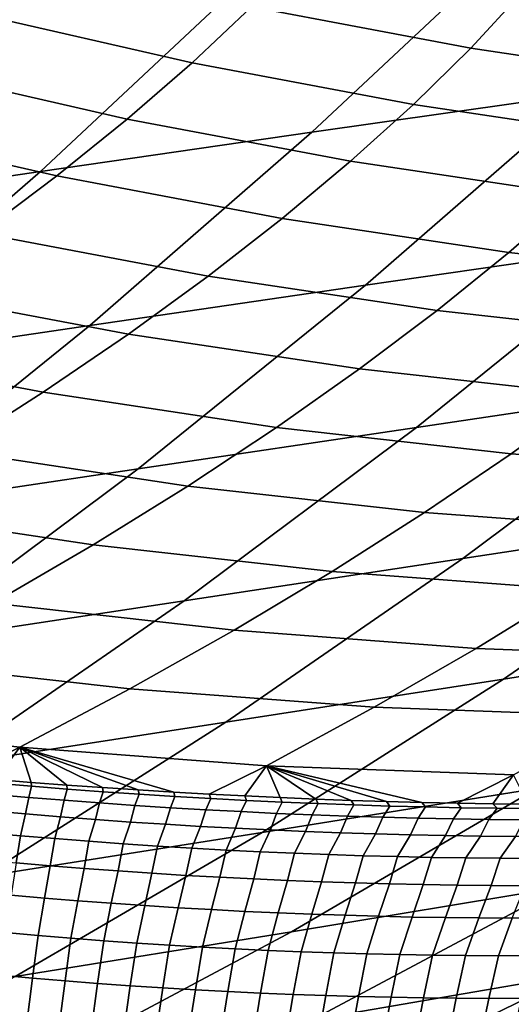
# Model space of a CAD drawing. Header units: metres. Extents: x -240 to 45, y -77 to 27.
# Tile 979 of 1056: x 20.72 to 22.32, y -22.56 to -19.37. Entities that reach past the tile are written whole.
import ezdxf

# ---------------------------------------------------------------- set-up
doc = ezdxf.new("R2010")
doc.units = ezdxf.units.M
doc.layers.add('solid_102011X2', color=7, linetype='CONTINUOUS')

msp = doc.modelspace()

# ---------------------------------------------------------------- linework, layer by layer
at = {"layer": 'solid_102011X2'}
for points in [[(21.311005, -18.637974, 8.259282), (20.628498, -19.326551, 8.418805), (19.787127, -19.450459, 4.270926), (20.474562, -18.757401, 4.113002)], [(23.250963, -18.957878, 20.984915), (22.558233, -19.607409, 21.14979), (21.668545, -19.734016, 16.941023), (22.365698, -19.080284, 16.775188)], [(22.365698, -19.080284, 16.775188), (21.668545, -19.734016, 16.941023), (20.787968, -19.861137, 12.75264), (21.489767, -19.203169, 12.5867)], [(22.349413, -19.280239, 182.865387), (21.644665, -19.147478, 182.885834), (21.473021, -19.327042, 178.604691), (22.18413, -19.46105, 178.580597)], [(21.473021, -19.327042, 178.604691), (20.767309, -19.166636, 178.628616), (20.568497, -19.346191, 174.350555), (21.280674, -19.508104, 174.323227)], [(21.489767, -19.203169, 12.5867), (20.787968, -19.861137, 12.75264), (19.921822, -19.988798, 8.583977), (20.628498, -19.326551, 8.418805)], [(23.058548, -19.386652, 182.844803), (22.349413, -19.280239, 182.865387), (22.18413, -19.46105, 178.580597), (22.899666, -19.568464, 178.556351)], [(21.280674, -19.508104, 174.323227), (20.568497, -19.346191, 174.350555), (20.350969, -19.527533, 170.072647), (21.069786, -19.690968, 170.042053)], [(22.18413, -19.46105, 178.580597), (21.473021, -19.327042, 178.604691), (21.280674, -19.508104, 174.323227), (21.998297, -19.643372, 174.2957)], [(23.451708, -19.481287, 25.379599), (22.740513, -20.100035, 25.548038), (21.842709, -20.230154, 21.320091), (22.558233, -19.607409, 21.14979)], [(22.899666, -19.568464, 178.556351), (22.18413, -19.46105, 178.580597), (21.998297, -19.643372, 174.2957), (22.72039, -19.751797, 174.26799)], [(21.998297, -19.643372, 174.2957), (21.280674, -19.508104, 174.323227), (21.069786, -19.690968, 170.042053), (21.7941, -19.827509, 170.011215)], [(21.069786, -19.690968, 170.042053), (20.350969, -19.527533, 170.072647), (20.115271, -19.71052, 165.795517), (20.840885, -19.875492, 165.761703)], [(22.558233, -19.607409, 21.14979), (21.842709, -20.230154, 21.320091), (20.948458, -20.360794, 17.112316), (21.668545, -19.734016, 16.941023)], [(22.72039, -19.751797, 174.26799), (21.998297, -19.643372, 174.2957), (21.7941, -19.827509, 170.011215), (22.522924, -19.936956, 169.980194)], [(21.7941, -19.827509, 170.011215), (21.069786, -19.690968, 170.042053), (20.840885, -19.875492, 165.761703), (21.572048, -20.013319, 165.727631)], [(20.840885, -19.875492, 165.761703), (20.115271, -19.71052, 165.795517), (19.861286, -19.894835, 161.519775), (20.593826, -20.061356, 161.482712)], [(21.668545, -19.734016, 16.941023), (20.948458, -20.360794, 17.112316), (20.063084, -20.491983, 12.924039), (20.787968, -19.861137, 12.75264)], [(22.522924, -19.936956, 169.980194), (21.7941, -19.827509, 170.011215), (21.572048, -20.013319, 165.727631), (22.307768, -20.1238, 165.693344)], [(20.787968, -19.861137, 12.75264), (20.063084, -20.491983, 12.924039), (19.191904, -20.623755, 8.754582), (19.921822, -19.988798, 8.583977)], [(21.572048, -20.013319, 165.727631), (20.840885, -19.875492, 165.761703), (20.593826, -20.061356, 161.482712), (21.33197, -20.200478, 161.445358)], [(23.255262, -20.019184, 169.949036), (22.522924, -19.936956, 169.980194), (22.307768, -20.1238, 165.693344), (23.047031, -20.206804, 165.658905)], [(23.636433, -19.970406, 29.796753), (22.907732, -20.557854, 29.967546), (22.00758, -20.691265, 25.721628), (22.740513, -20.100035, 25.548038)], [(22.307768, -20.1238, 165.693344), (21.572048, -20.013319, 165.727631), (21.33197, -20.200478, 161.445358), (22.074713, -20.311998, 161.407776)], [(21.33197, -20.200478, 161.445358), (20.593826, -20.061356, 161.482712), (20.328465, -20.248232, 157.205582), (21.073687, -20.388657, 157.164841)], [(22.740513, -20.100035, 25.548038), (22.00758, -20.691265, 25.721628), (21.10531, -20.825195, 21.4956), (21.842709, -20.230154, 21.320091)], [(23.047031, -20.206804, 165.658905), (22.307768, -20.1238, 165.693344), (22.074713, -20.311998, 161.407776), (22.821035, -20.395788, 161.37001)], [(22.074713, -20.311998, 161.407776), (21.33197, -20.200478, 161.445358), (21.073687, -20.388657, 157.164841), (21.823553, -20.501225, 157.12384)], [(21.073687, -20.388657, 157.164841), (20.328465, -20.248232, 157.205582), (20.044638, -20.435799, 152.930649), (20.797012, -20.57753, 152.886322)], [(21.842709, -20.230154, 21.320091), (21.10531, -20.825195, 21.4956), (20.206356, -20.959679, 17.288845), (20.948458, -20.360794, 17.112316)], [(22.821035, -20.395788, 161.37001), (22.074713, -20.311998, 161.407776), (21.823553, -20.501225, 157.12384), (22.577034, -20.585804, 157.082626)], [(20.948458, -20.360794, 17.112316), (20.206356, -20.959679, 17.288845), (19.316034, -21.094751, 13.100678), (20.063084, -20.491983, 12.924039)], [(21.823553, -20.501225, 157.12384), (21.073687, -20.388657, 157.164841), (20.797012, -20.57753, 152.886322), (21.554075, -20.691149, 152.841721)], [(20.797012, -20.57753, 152.886322), (20.044638, -20.435799, 152.930649), (19.742184, -20.623732, 148.657822), (20.501753, -20.766773, 148.609772)], [(23.800194, -20.424925, 34.233875), (23.054962, -20.980623, 34.405758), (22.158363, -21.117105, 30.143185), (22.907732, -20.557854, 29.967546)], [(22.577034, -20.585804, 157.082626), (21.823553, -20.501225, 157.12384), (21.554075, -20.691149, 152.841721), (22.314785, -20.77652, 152.796906)], [(22.907732, -20.557854, 29.967546), (22.158363, -21.117105, 30.143185), (21.253849, -21.254093, 25.900143), (22.00758, -20.691265, 25.721628)], [(21.554075, -20.691149, 152.841721), (20.797012, -20.57753, 152.886322), (20.501753, -20.766773, 148.609772), (21.266056, -20.881441, 148.561432)], [(23.333099, -20.642269, 157.04129), (22.577034, -20.585804, 157.082626), (22.314785, -20.77652, 152.796906), (23.078108, -20.833515, 152.751938)], [(22.00758, -20.691265, 25.721628), (21.253849, -21.254093, 25.900143), (20.346981, -21.39163, 21.67609), (21.10531, -20.825195, 21.4956)], [(22.314785, -20.77652, 152.796906), (21.554075, -20.691149, 152.841721), (21.266056, -20.881441, 148.561432), (22.034044, -20.967604, 148.512848)], [(21.266056, -20.881441, 148.561432), (20.501753, -20.766773, 148.609772), (20.187714, -20.956055, 144.335159), (20.959274, -21.071775, 144.282913)], [(23.078108, -20.833515, 152.751938), (22.314785, -20.77652, 152.796906), (22.034044, -20.967604, 148.512848), (22.804667, -21.025131, 148.464096)], [(21.10531, -20.825195, 21.4956), (20.346981, -21.39163, 21.67609), (19.443178, -21.529757, 17.47039), (20.206356, -20.959679, 17.288845)], [(23.938076, -20.844604, 38.6884), (23.177374, -21.368252, 38.86005), (22.29022, -21.507601, 34.582142), (23.054962, -20.980623, 34.405758)], [(22.034044, -20.967604, 148.512848), (21.266056, -20.881441, 148.561432), (20.959274, -21.071775, 144.282913), (21.734558, -21.158728, 144.230423)], [(20.959274, -21.071775, 144.282913), (20.187714, -20.956055, 144.335159), (19.854694, -21.145054, 140.062393), (20.633511, -21.26182, 140.006149)], [(23.054962, -20.980623, 34.405758), (22.29022, -21.507601, 34.582142), (21.38937, -21.64743, 30.323423), (22.158363, -21.117105, 30.143185)], [(22.804667, -21.025131, 148.464096), (22.034044, -20.967604, 148.512848), (21.734558, -21.158728, 144.230423), (22.512501, -21.216785, 144.17775)], [(21.734558, -21.158728, 144.230423), (20.959274, -21.071775, 144.282913), (20.633511, -21.26182, 140.006149), (21.41608, -21.34956, 139.949615)], [(22.158363, -21.117105, 30.143185), (21.38937, -21.64743, 30.323423), (20.480375, -21.787792, 26.083336), (21.253849, -21.254093, 25.900143)], [(22.512501, -21.216785, 144.17775), (21.734558, -21.158728, 144.230423), (21.41608, -21.34956, 139.949615), (22.201336, -21.408144, 139.892899)], [(23.292048, -21.245846, 144.124969), (22.512501, -21.216785, 144.17775), (22.201336, -21.408144, 139.892899), (22.988211, -21.437469, 139.836075)], [(21.253849, -21.254093, 25.900143), (20.480375, -21.787792, 26.083336), (19.568779, -21.928734, 21.861311), (20.346981, -21.39163, 21.67609)], [(21.41608, -21.34956, 139.949615), (20.633511, -21.26182, 140.006149), (20.288538, -21.451248, 135.731125), (21.078362, -21.53977, 135.670456)], [(22.201336, -21.408144, 139.892899), (21.41608, -21.34956, 139.949615), (21.078362, -21.53977, 135.670456), (21.870897, -21.598877, 135.609589)], [(23.177374, -21.368252, 38.86005), (22.398333, -21.862703, 39.035839), (21.507042, -22.005186, 34.762775), (22.29022, -21.507601, 34.582142)], [(22.988211, -21.437469, 139.836075), (22.201336, -21.408144, 139.892899), (21.870897, -21.598877, 135.609589), (22.665064, -21.628464, 135.548584)], [(21.078362, -21.53977, 135.670456), (20.288538, -21.451248, 135.731125), (19.924135, -21.639729, 131.457855), (20.721153, -21.729027, 131.392944)], [(22.29022, -21.507601, 34.582142), (21.507042, -22.005186, 34.762775), (20.601839, -22.148169, 30.508007), (21.38937, -21.64743, 30.323423)], [(21.870897, -21.598877, 135.609589), (21.078362, -21.53977, 135.670456), (20.721153, -21.729027, 131.392944), (21.520906, -21.788651, 131.32782)], [(22.665064, -21.628464, 135.548584), (21.870897, -21.598877, 135.609589), (21.520906, -21.788651, 131.32782), (22.322306, -21.818495, 131.262543)], [(21.38937, -21.64743, 30.323423), (20.601839, -22.148169, 30.508007), (19.688257, -22.291706, 26.270945), (20.480375, -21.787792, 26.083336)], [(20.721153, -21.729027, 131.392944), (19.924135, -21.639729, 131.457855), (20.410305, -21.812847, 129.233536), (20.526272, -21.823385, 129.235825)], [(20.721153, -21.729027, 131.392944), (20.526272, -21.823385, 129.235825), (20.642168, -21.833347, 129.237244)], [(20.721153, -21.729027, 131.392944), (20.642168, -21.833347, 129.237244), (20.757992, -21.84273, 129.237823)], [(21.520906, -21.788651, 131.32782), (20.721153, -21.729027, 131.392944), (21.220507, -21.874487, 129.231522), (21.33592, -21.880985, 129.227783)], [(20.721153, -21.729027, 131.392944), (21.105, -21.867413, 129.234375), (21.220507, -21.874487, 129.231522)], [(20.721153, -21.729027, 131.392944), (20.98941, -21.859762, 129.236389), (21.105, -21.867413, 129.234375)], [(20.721153, -21.729027, 131.392944), (20.873739, -21.851534, 129.237534), (20.98941, -21.859762, 129.236389)], [(20.721153, -21.729027, 131.392944), (20.757992, -21.84273, 129.237823), (20.873739, -21.851534, 129.237534)], [(23.270231, -21.720665, 43.328239), (22.477926, -22.18232, 43.502056), (21.602015, -22.327288, 39.21553), (22.398333, -21.862703, 39.035839)], [(21.520906, -21.788651, 131.32782), (21.33592, -21.880985, 129.227783), (21.451157, -21.886904, 129.223206)], [(21.520906, -21.788651, 131.32782), (21.451157, -21.886904, 129.223206), (21.566223, -21.892244, 129.217773)], [(22.322306, -21.818495, 131.262543), (21.520906, -21.788651, 131.32782), (22.025734, -21.9079, 129.187408), (22.140656, -21.910393, 129.177658)], [(21.520906, -21.788651, 131.32782), (21.910875, -21.904839, 129.196289), (22.025734, -21.9079, 129.187408)], [(21.520906, -21.788651, 131.32782), (21.796036, -21.901211, 129.204315), (21.910875, -21.904839, 129.196289)], [(21.520906, -21.788651, 131.32782), (21.681168, -21.897013, 129.211472), (21.796036, -21.901211, 129.204315)], [(21.520906, -21.788651, 131.32782), (21.566223, -21.892244, 129.217773), (21.681168, -21.897013, 129.211472)], [(20.642561, -21.845467, 129.046677), (20.635002, -21.88179, 128.673767), (20.75, -21.891685, 128.667816), (20.758924, -21.855309, 129.040726)], [(20.758924, -21.855309, 129.040726), (20.757992, -21.84273, 129.237823), (20.642168, -21.833347, 129.237244), (20.642561, -21.845467, 129.046677)], [(20.875257, -21.864536, 129.034332), (20.873739, -21.851534, 129.237534), (20.757992, -21.84273, 129.237823), (20.758924, -21.855309, 129.040726)], [(22.322306, -21.818495, 131.262543), (22.140656, -21.910393, 129.177658), (22.255686, -21.912315, 129.167053)], [(22.322306, -21.818495, 131.262543), (22.255686, -21.912315, 129.167053), (22.370827, -21.913666, 129.155594)], [(22.398333, -21.862703, 39.035839), (21.602015, -22.327288, 39.21553), (20.706509, -22.472712, 34.947414), (21.507042, -22.005186, 34.762775)], [(20.758924, -21.855309, 129.040726), (20.75, -21.891685, 128.667816), (20.864962, -21.900961, 128.661453), (20.875257, -21.864536, 129.034332)], [(20.875257, -21.864536, 129.034332), (20.864962, -21.900961, 128.661453), (20.979891, -21.909607, 128.654663), (20.991562, -21.873142, 129.027527)], [(20.991562, -21.873142, 129.027527), (20.98941, -21.859762, 129.236389), (20.873739, -21.851534, 129.237534), (20.875257, -21.864536, 129.034332)], [(20.991562, -21.873142, 129.027527), (20.979891, -21.909607, 128.654663), (21.094793, -21.91762, 128.647476), (21.107841, -21.881123, 129.020309)], [(21.107841, -21.881123, 129.020309), (21.105, -21.867413, 129.234375), (20.98941, -21.859762, 129.236389), (20.991562, -21.873142, 129.027527)], [(21.224096, -21.888475, 129.01268), (21.220507, -21.874487, 129.231522), (21.105, -21.867413, 129.234375), (21.107841, -21.881123, 129.020309)], [(21.340328, -21.895199, 129.004669), (21.33592, -21.880985, 129.227783), (21.220507, -21.874487, 129.231522), (21.224096, -21.888475, 129.01268)], [(20.635002, -21.88179, 128.673767), (20.625938, -21.935472, 128.302979), (20.739649, -21.945431, 128.297058), (20.75, -21.891685, 128.667816)], [(20.75, -21.891685, 128.667816), (20.739649, -21.945431, 128.297058), (20.853317, -21.954758, 128.29071), (20.864962, -21.900961, 128.661453)], [(20.864962, -21.900961, 128.661453), (20.853317, -21.954758, 128.29071), (20.966951, -21.963449, 128.283951), (20.979891, -21.909607, 128.654663)], [(20.979891, -21.909607, 128.654663), (20.966951, -21.963449, 128.283951), (21.080559, -21.9715, 128.276794), (21.094793, -21.91762, 128.647476)], [(21.107841, -21.881123, 129.020309), (21.094793, -21.91762, 128.647476), (21.209675, -21.924995, 128.639893), (21.224096, -21.888475, 129.01268)], [(21.224096, -21.888475, 129.01268), (21.209675, -21.924995, 128.639893), (21.324539, -21.931736, 128.631897), (21.340328, -21.895199, 129.004669)], [(21.340328, -21.895199, 129.004669), (21.324539, -21.931736, 128.631897), (21.439388, -21.937845, 128.62352), (21.456543, -21.901297, 128.996231)], [(21.456543, -21.901297, 128.996231), (21.451157, -21.886904, 129.223206), (21.33592, -21.880985, 129.227783), (21.340328, -21.895199, 129.004669)], [(21.456543, -21.901297, 128.996231), (21.439388, -21.937845, 128.62352), (21.554232, -21.943325, 128.614731), (21.572739, -21.906773, 128.987411)], [(21.572739, -21.906773, 128.987411), (21.566223, -21.892244, 129.217773), (21.451157, -21.886904, 129.223206), (21.456543, -21.901297, 128.996231)], [(21.572739, -21.906773, 128.987411), (21.554232, -21.943325, 128.614731), (21.669065, -21.948183, 128.60556), (21.688919, -21.911634, 128.97818)], [(21.688919, -21.911634, 128.97818), (21.681168, -21.897013, 129.211472), (21.566223, -21.892244, 129.217773), (21.572739, -21.906773, 128.987411)], [(21.688919, -21.911634, 128.97818), (21.669065, -21.948183, 128.60556), (21.783888, -21.952423, 128.595963), (21.805079, -21.915882, 128.968536)], [(21.805079, -21.915882, 128.968536), (21.796036, -21.901211, 129.204315), (21.681168, -21.897013, 129.211472), (21.688919, -21.911634, 128.97818)], [(21.921217, -21.919521, 128.958496), (21.910875, -21.904839, 129.196289), (21.796036, -21.901211, 129.204315), (21.805079, -21.915882, 128.968536)], [(22.037334, -21.92255, 128.948029), (22.025734, -21.9079, 129.187408), (21.910875, -21.904839, 129.196289), (21.921217, -21.919521, 128.958496)], [(22.153429, -21.924969, 128.937164), (22.140656, -21.910393, 129.177658), (22.025734, -21.9079, 129.187408), (22.037334, -21.92255, 128.948029)], [(22.269499, -21.926779, 128.925903), (22.255686, -21.912315, 129.167053), (22.140656, -21.910393, 129.177658), (22.153429, -21.924969, 128.937164)], [(20.739649, -21.945431, 128.297058), (20.625938, -21.935472, 128.302979), (20.611734, -22.006062, 127.935326), (20.723021, -22.016003, 127.929504)], [(21.094793, -21.91762, 128.647476), (21.080559, -21.9715, 128.276794), (21.194145, -21.978907, 128.269241), (21.209675, -21.924995, 128.639893)], [(21.209675, -21.924995, 128.639893), (21.194145, -21.978907, 128.269241), (21.307718, -21.98567, 128.261307), (21.324539, -21.931736, 128.631897)], [(21.324539, -21.931736, 128.631897), (21.307718, -21.98567, 128.261307), (21.421286, -21.991795, 128.25296), (21.439388, -21.937845, 128.62352)], [(21.439388, -21.937845, 128.62352), (21.421286, -21.991795, 128.25296), (21.534853, -21.997284, 128.244232), (21.554232, -21.943325, 128.614731)], [(21.554232, -21.943325, 128.614731), (21.534853, -21.997284, 128.244232), (21.64842, -22.002146, 128.235092), (21.669065, -21.948183, 128.60556)], [(21.805079, -21.915882, 128.968536), (21.783888, -21.952423, 128.595963), (21.898697, -21.956047, 128.585983), (21.921217, -21.919521, 128.958496)], [(21.921217, -21.919521, 128.958496), (21.898697, -21.956047, 128.585983), (22.013493, -21.959053, 128.575577), (22.037334, -21.92255, 128.948029)], [(22.037334, -21.92255, 128.948029), (22.013493, -21.959053, 128.575577), (22.128267, -21.961443, 128.564789), (22.153429, -21.924969, 128.937164)], [(22.153429, -21.924969, 128.937164), (22.128267, -21.961443, 128.564789), (22.243023, -21.963213, 128.553589), (22.269499, -21.926779, 128.925903)], [(22.269499, -21.926779, 128.925903), (22.243023, -21.963213, 128.553589), (22.357754, -21.964363, 128.541977), (22.385542, -21.927973, 128.91423)], [(22.385542, -21.927973, 128.91423), (22.370827, -21.913666, 129.155594), (22.255686, -21.912315, 129.167053), (22.269499, -21.926779, 128.925903)], [(20.853317, -21.954758, 128.29071), (20.739649, -21.945431, 128.297058), (20.723021, -22.016003, 127.929504), (20.834263, -22.02532, 127.923279)], [(20.966951, -21.963449, 128.283951), (20.853317, -21.954758, 128.29071), (20.834263, -22.02532, 127.923279), (20.945467, -22.034006, 127.916656)], [(21.080559, -21.9715, 128.276794), (20.966951, -21.963449, 128.283951), (20.945467, -22.034006, 127.916656), (21.056644, -22.042059, 127.909645)], [(21.194145, -21.978907, 128.269241), (21.080559, -21.9715, 128.276794), (21.056644, -22.042059, 127.909645), (21.167803, -22.049473, 127.902252)], [(21.669065, -21.948183, 128.60556), (21.64842, -22.002146, 128.235092), (21.761986, -22.00638, 128.225555), (21.783888, -21.952423, 128.595963)], [(21.783888, -21.952423, 128.595963), (21.761986, -22.00638, 128.225555), (21.875546, -22.009991, 128.215622), (21.898697, -21.956047, 128.585983)], [(21.898697, -21.956047, 128.585983), (21.875546, -22.009991, 128.215622), (21.989094, -22.012976, 128.205292), (22.013493, -21.959053, 128.575577)], [(22.013493, -21.959053, 128.575577), (21.989094, -22.012976, 128.205292), (22.102629, -22.015337, 128.19455), (22.128267, -21.961443, 128.564789)], [(22.128267, -21.961443, 128.564789), (22.102629, -22.015337, 128.19455), (22.216146, -22.017073, 128.183411), (22.243023, -21.963213, 128.553589)], [(22.243023, -21.963213, 128.553589), (22.216146, -22.017073, 128.183411), (22.329643, -22.018179, 128.171875), (22.357754, -21.964363, 128.541977)], [(21.507042, -22.005186, 34.762775), (20.706509, -22.472712, 34.947414), (19.796864, -22.618654, 30.69668), (20.601839, -22.148169, 30.508007)], [(20.611734, -22.006062, 127.935326), (20.599621, -22.094055, 127.571251), (20.709753, -22.104069, 127.565468), (20.723021, -22.016003, 127.929504)], [(21.307718, -21.98567, 128.261307), (21.194145, -21.978907, 128.269241), (21.167803, -22.049473, 127.902252), (21.278952, -22.05625, 127.89447)], [(21.421286, -21.991795, 128.25296), (21.307718, -21.98567, 128.261307), (21.278952, -22.05625, 127.89447), (21.3901, -22.062393, 127.886307)], [(21.534853, -21.997284, 128.244232), (21.421286, -21.991795, 128.25296), (21.3901, -22.062393, 127.886307), (21.501257, -22.067909, 127.877762)], [(21.64842, -22.002146, 128.235092), (21.534853, -21.997284, 128.244232), (21.501257, -22.067909, 127.877762), (21.612423, -22.072802, 127.86882)], [(21.761986, -22.00638, 128.225555), (21.64842, -22.002146, 128.235092), (21.612423, -22.072802, 127.86882), (21.723595, -22.077074, 127.859497)], [(21.875546, -22.009991, 128.215622), (21.761986, -22.00638, 128.225555), (21.723595, -22.077074, 127.859497), (21.834766, -22.080727, 127.849777)], [(20.723021, -22.016003, 127.929504), (20.709753, -22.104069, 127.565468), (20.819834, -22.113449, 127.55928), (20.834263, -22.02532, 127.923279)], [(20.834263, -22.02532, 127.923279), (20.819834, -22.113449, 127.55928), (20.929874, -22.122192, 127.552704), (20.945467, -22.034006, 127.916656)], [(20.945467, -22.034006, 127.916656), (20.929874, -22.122192, 127.552704), (21.03989, -22.130293, 127.545738), (21.056644, -22.042059, 127.909645)], [(23.328915, -22.037745, 47.809174), (22.52438, -22.466375, 47.979519), (21.669516, -22.613684, 43.679409), (22.477926, -22.18232, 43.502056)], [(21.989094, -22.012976, 128.205292), (21.875546, -22.009991, 128.215622), (21.834766, -22.080727, 127.849777), (21.945934, -22.083763, 127.839668)], [(22.102629, -22.015337, 128.19455), (21.989094, -22.012976, 128.205292), (21.945934, -22.083763, 127.839668), (22.057093, -22.086178, 127.829163)], [(22.216146, -22.017073, 128.183411), (22.102629, -22.015337, 128.19455), (22.057093, -22.086178, 127.829163), (22.16824, -22.087975, 127.818275)], [(22.329643, -22.018179, 128.171875), (22.216146, -22.017073, 128.183411), (22.16824, -22.087975, 127.818275), (22.279369, -22.089148, 127.806999)], [(22.443115, -22.018652, 128.159943), (22.329643, -22.018179, 128.171875), (22.279369, -22.089148, 127.806999), (22.390474, -22.089693, 127.795341)], [(21.056644, -22.042059, 127.909645), (21.03989, -22.130293, 127.545738), (21.149887, -22.137747, 127.538391), (21.167803, -22.049473, 127.902252)], [(21.167803, -22.049473, 127.902252), (21.149887, -22.137747, 127.538391), (21.25988, -22.144558, 127.530663), (21.278952, -22.05625, 127.89447)], [(21.278952, -22.05625, 127.89447), (21.25988, -22.144558, 127.530663), (21.369879, -22.150728, 127.522552), (21.3901, -22.062393, 127.886307)], [(21.3901, -22.062393, 127.886307), (21.369879, -22.150728, 127.522552), (21.479891, -22.156261, 127.514053), (21.501257, -22.067909, 127.877762)], [(21.501257, -22.067909, 127.877762), (21.479891, -22.156261, 127.514053), (21.589924, -22.161167, 127.505173), (21.612423, -22.072802, 127.86882)], [(21.612423, -22.072802, 127.86882), (21.589924, -22.161167, 127.505173), (21.699966, -22.165443, 127.495903), (21.723595, -22.077074, 127.859497)], [(21.723595, -22.077074, 127.859497), (21.699966, -22.165443, 127.495903), (21.810019, -22.169094, 127.486237), (21.834766, -22.080727, 127.849777)], [(21.834766, -22.080727, 127.849777), (21.810019, -22.169094, 127.486237), (21.920069, -22.172119, 127.476181), (21.945934, -22.083763, 127.839668)], [(21.945934, -22.083763, 127.839668), (21.920069, -22.172119, 127.476181), (22.030117, -22.174519, 127.465744), (22.057093, -22.086178, 127.829163)], [(22.057093, -22.086178, 127.829163), (22.030117, -22.174519, 127.465744), (22.140154, -22.176289, 127.45491), (22.16824, -22.087975, 127.818275)], [(22.16824, -22.087975, 127.818275), (22.140154, -22.176289, 127.45491), (22.250175, -22.177429, 127.443695), (22.279369, -22.089148, 127.806999)], [(22.279369, -22.089148, 127.806999), (22.250175, -22.177429, 127.443695), (22.360174, -22.177933, 127.432091), (22.390474, -22.089693, 127.795341)], [(20.819834, -22.113449, 127.55928), (20.709753, -22.104069, 127.565468), (20.692814, -22.208826, 127.206116), (20.801243, -22.218243, 127.20002)], [(20.929874, -22.122192, 127.552704), (20.819834, -22.113449, 127.55928), (20.801243, -22.218243, 127.20002), (20.909632, -22.227018, 127.193542)], [(21.03989, -22.130293, 127.545738), (20.929874, -22.122192, 127.552704), (20.909632, -22.227018, 127.193542), (21.017992, -22.235151, 127.186676)], [(21.149887, -22.137747, 127.538391), (21.03989, -22.130293, 127.545738), (21.017992, -22.235151, 127.186676), (21.126339, -22.242638, 127.179428)], [(21.25988, -22.144558, 127.530663), (21.149887, -22.137747, 127.538391), (21.126339, -22.242638, 127.179428), (21.234682, -22.249479, 127.171814)], [(21.369879, -22.150728, 127.522552), (21.25988, -22.144558, 127.530663), (21.234682, -22.249479, 127.171814), (21.343039, -22.25568, 127.163818)], [(21.479891, -22.156261, 127.514053), (21.369879, -22.150728, 127.522552), (21.343039, -22.25568, 127.163818), (21.451416, -22.261244, 127.155441)], [(21.589924, -22.161167, 127.505173), (21.479891, -22.156261, 127.514053), (21.451416, -22.261244, 127.155441), (21.559818, -22.266176, 127.146683)], [(21.699966, -22.165443, 127.495903), (21.589924, -22.161167, 127.505173), (21.559818, -22.266176, 127.146683), (21.66824, -22.270481, 127.137535)], [(21.810019, -22.169094, 127.486237), (21.699966, -22.165443, 127.495903), (21.66824, -22.270481, 127.137535), (21.776676, -22.27416, 127.128006)], [(22.477926, -22.18232, 43.502056), (21.669516, -22.613684, 43.679409), (20.789524, -22.761389, 39.398869), (21.602015, -22.327288, 39.21553)], [(21.920069, -22.172119, 127.476181), (21.810019, -22.169094, 127.486237), (21.776676, -22.27416, 127.128006), (21.885117, -22.277212, 127.118088)], [(22.030117, -22.174519, 127.465744), (21.920069, -22.172119, 127.476181), (21.885117, -22.277212, 127.118088), (21.993557, -22.279634, 127.107788)], [(22.140154, -22.176289, 127.45491), (22.030117, -22.174519, 127.465744), (21.993557, -22.279634, 127.107788), (22.10199, -22.281429, 127.097099)], [(22.250175, -22.177429, 127.443695), (22.140154, -22.176289, 127.45491), (22.10199, -22.281429, 127.097099), (22.210409, -22.282591, 127.086037)], [(22.360174, -22.177933, 127.432091), (22.250175, -22.177429, 127.443695), (22.210409, -22.282591, 127.086037), (22.31881, -22.283117, 127.074593)], [(20.801243, -22.218243, 127.20002), (20.692814, -22.208826, 127.206116), (20.6738, -22.330173, 126.852165), (20.780476, -22.339619, 126.846176)], [(20.909632, -22.227018, 127.193542), (20.801243, -22.218243, 127.20002), (20.780476, -22.339619, 126.846176), (20.88711, -22.348425, 126.839806)], [(21.017992, -22.235151, 127.186676), (20.909632, -22.227018, 127.193542), (20.88711, -22.348425, 126.839806), (20.993717, -22.356586, 126.833061)], [(21.126339, -22.242638, 127.179428), (21.017992, -22.235151, 127.186676), (20.993717, -22.356586, 126.833061), (21.100313, -22.364105, 126.825943)], [(21.234682, -22.249479, 127.171814), (21.126339, -22.242638, 127.179428), (21.100313, -22.364105, 126.825943), (21.206909, -22.370981, 126.818459)], [(21.343039, -22.25568, 127.163818), (21.234682, -22.249479, 127.171814), (21.206909, -22.370981, 126.818459), (21.31352, -22.377216, 126.8106)], [(21.451416, -22.261244, 127.155441), (21.343039, -22.25568, 127.163818), (21.31352, -22.377216, 126.8106), (21.420158, -22.382816, 126.802368)], [(21.559818, -22.266176, 127.146683), (21.451416, -22.261244, 127.155441), (21.420158, -22.382816, 126.802368), (21.526831, -22.387789, 126.793755)], [(21.66824, -22.270481, 127.137535), (21.559818, -22.266176, 127.146683), (21.526831, -22.387789, 126.793755), (21.633528, -22.392132, 126.784767)], [(21.776676, -22.27416, 127.128006), (21.66824, -22.270481, 127.137535), (21.633528, -22.392132, 126.784767), (21.740244, -22.395849, 126.775391)], [(21.885117, -22.277212, 127.118088), (21.776676, -22.27416, 127.128006), (21.740244, -22.395849, 126.775391), (21.846972, -22.398943, 126.765633)], [(21.993557, -22.279634, 127.107788), (21.885117, -22.277212, 127.118088), (21.846972, -22.398943, 126.765633), (21.953701, -22.401409, 126.755501)], [(22.10199, -22.281429, 127.097099), (21.993557, -22.279634, 127.107788), (21.953701, -22.401409, 126.755501), (22.060427, -22.403248, 126.74498)], [(22.210409, -22.282591, 127.086037), (22.10199, -22.281429, 127.097099), (22.060427, -22.403248, 126.74498), (22.167141, -22.404453, 126.734093)], [(22.31881, -22.283117, 127.074593), (22.210409, -22.282591, 127.086037), (22.167141, -22.404453, 126.734093), (22.273838, -22.405025, 126.722824)], [(22.427185, -22.283001, 127.062767), (22.31881, -22.283117, 127.074593), (22.273838, -22.405025, 126.722824), (22.38051, -22.404957, 126.711189)], [(23.348072, -22.319395, 52.297878), (22.532404, -22.714817, 52.463387), (21.704918, -22.864336, 48.153027), (22.52438, -22.466375, 47.979519)], [(21.602015, -22.327288, 39.21553), (20.789524, -22.761389, 39.398869), (19.889723, -22.909563, 35.135803), (20.706509, -22.472712, 34.947414)], [(20.6738, -22.330173, 126.852165), (20.656427, -22.468185, 126.504173), (20.762175, -22.477707, 126.498253), (20.780476, -22.339619, 126.846176)], [(20.780476, -22.339619, 126.846176), (20.762175, -22.477707, 126.498253), (20.867878, -22.486584, 126.491943), (20.88711, -22.348425, 126.839806)], [(20.88711, -22.348425, 126.839806), (20.867878, -22.486584, 126.491943), (20.973555, -22.49481, 126.48526), (20.993717, -22.356586, 126.833061)], [(20.993717, -22.356586, 126.833061), (20.973555, -22.49481, 126.48526), (21.07922, -22.502384, 126.47821), (21.100313, -22.364105, 126.825943)], [(21.100313, -22.364105, 126.825943), (21.07922, -22.502384, 126.47821), (21.184891, -22.509308, 126.470787), (21.206909, -22.370981, 126.818459)], [(21.206909, -22.370981, 126.818459), (21.184891, -22.509308, 126.470787), (21.290583, -22.515583, 126.462982), (21.31352, -22.377216, 126.8106)], [(21.31352, -22.377216, 126.8106), (21.290583, -22.515583, 126.462982), (21.396307, -22.521217, 126.454811), (21.420158, -22.382816, 126.802368)], [(21.420158, -22.382816, 126.802368), (21.396307, -22.521217, 126.454811), (21.502073, -22.526217, 126.446259), (21.526831, -22.387789, 126.793755)], [(21.526831, -22.387789, 126.793755), (21.502073, -22.526217, 126.446259), (21.607868, -22.530579, 126.437325), (21.633528, -22.392132, 126.784767)], [(21.633528, -22.392132, 126.784767), (21.607868, -22.530579, 126.437325), (21.713688, -22.534309, 126.428001), (21.740244, -22.395849, 126.775391)], [(21.740244, -22.395849, 126.775391), (21.713688, -22.534309, 126.428001), (21.819523, -22.537407, 126.418304), (21.846972, -22.398943, 126.765633)], [(21.846972, -22.398943, 126.765633), (21.819523, -22.537407, 126.418304), (21.925362, -22.539871, 126.408218), (21.953701, -22.401409, 126.755501)], [(21.953701, -22.401409, 126.755501), (21.925362, -22.539871, 126.408218), (22.0312, -22.541698, 126.397751), (22.060427, -22.403248, 126.74498)], [(22.060427, -22.403248, 126.74498), (22.0312, -22.541698, 126.397751), (22.137028, -22.542887, 126.386909), (22.167141, -22.404453, 126.734093)], [(22.167141, -22.404453, 126.734093), (22.137028, -22.542887, 126.386909), (22.242836, -22.54343, 126.375694), (22.273838, -22.405025, 126.722824)], [(22.273838, -22.405025, 126.722824), (22.242836, -22.54343, 126.375694), (22.348621, -22.543329, 126.364105), (22.38051, -22.404957, 126.711189)], [(20.656427, -22.468185, 126.504173), (20.637722, -22.622284, 126.163086), (20.742609, -22.631889, 126.157227), (20.762175, -22.477707, 126.498253)], [(20.762175, -22.477707, 126.498253), (20.742609, -22.631889, 126.157227), (20.847452, -22.640841, 126.150993), (20.867878, -22.486584, 126.491943)], [(22.52438, -22.466375, 47.979519), (21.704918, -22.864336, 48.153027), (20.846115, -23.014179, 43.86005), (21.669516, -22.613684, 43.679409)], [(20.867878, -22.486584, 126.491943), (20.847452, -22.640841, 126.150993), (20.952271, -22.649134, 126.144379), (20.973555, -22.49481, 126.48526)], [(20.973555, -22.49481, 126.48526), (20.952271, -22.649134, 126.144379), (21.057079, -22.656767, 126.137398), (21.07922, -22.502384, 126.47821)], [(21.07922, -22.502384, 126.47821), (21.057079, -22.656767, 126.137398), (21.161898, -22.663744, 126.130035), (21.184891, -22.509308, 126.470787)], [(21.184891, -22.509308, 126.470787), (21.161898, -22.663744, 126.130035), (21.266739, -22.670065, 126.122299), (21.290583, -22.515583, 126.462982)], [(21.290583, -22.515583, 126.462982), (21.266739, -22.670065, 126.122299), (21.371624, -22.675739, 126.114189), (21.396307, -22.521217, 126.454811)], [(21.396307, -22.521217, 126.454811), (21.371624, -22.675739, 126.114189), (21.476551, -22.680767, 126.10569), (21.502073, -22.526217, 126.446259)], [(21.502073, -22.526217, 126.446259), (21.476551, -22.680767, 126.10569), (21.581516, -22.685156, 126.096817), (21.607868, -22.530579, 126.437325)], [(21.607868, -22.530579, 126.437325), (21.581516, -22.685156, 126.096817), (21.686508, -22.688904, 126.087555), (21.713688, -22.534309, 126.428001)], [(21.713688, -22.534309, 126.428001), (21.686508, -22.688904, 126.087555), (21.791517, -22.692011, 126.077904), (21.819523, -22.537407, 126.418304)], [(21.819523, -22.537407, 126.418304), (21.791517, -22.692011, 126.077904), (21.896536, -22.694477, 126.067871), (21.925362, -22.539871, 126.408218)], [(21.925362, -22.539871, 126.408218), (21.896536, -22.694477, 126.067871), (22.001554, -22.696299, 126.057457), (22.0312, -22.541698, 126.397751)], [(22.0312, -22.541698, 126.397751), (22.001554, -22.696299, 126.057457), (22.106564, -22.697474, 126.046661), (22.137028, -22.542887, 126.386909)], [(22.137028, -22.542887, 126.386909), (22.106564, -22.697474, 126.046661), (22.211554, -22.697998, 126.035484), (22.242836, -22.54343, 126.375694)], [(22.242836, -22.54343, 126.375694), (22.211554, -22.697998, 126.035484), (22.316519, -22.697866, 126.023941), (22.348621, -22.543329, 126.364105)]]:
    msp.add_3dface(points, dxfattribs=at)

doc.saveas('drawing.dxf')
